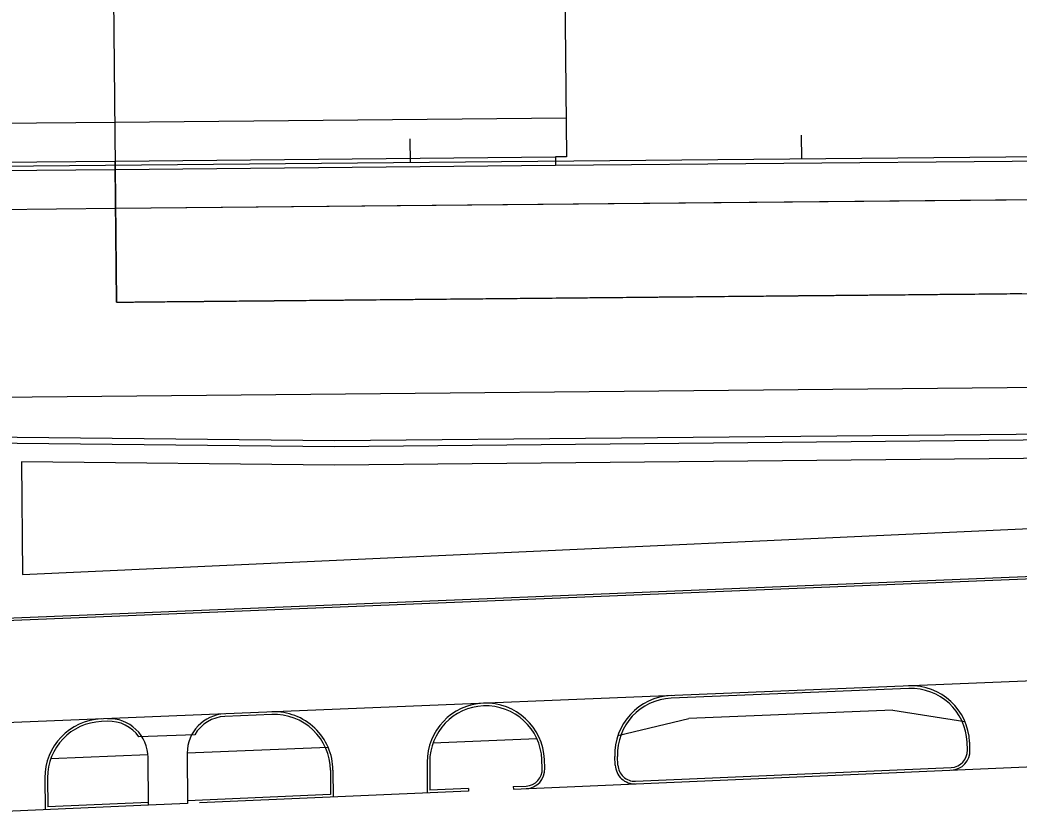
# Model space of a CAD drawing. Extents: x 2145147 to 2158018, y 137519 to 148068.
# Drawn here: x 2147708.3 to 2147963.5, y 142897.7 to 143101.2 of the extents above; entities that cross this region are included whole.
import ezdxf

# ---------------------------------------------------------------- set-up
doc = ezdxf.new("R2010")
doc.units = 0
doc.layers.add('EX_Align_1', color=7, linetype='Continuous')
doc.layers.add('PR_Phasing_Pavement_6', color=7, linetype='Continuous')

msp = doc.modelspace()

# ---------------------------------------------------------------- linework, layer by layer
at = {"layer": 'EX_Align_1'}
msp.add_line((2147507.95, 143061.92), (2148007.93, 143066.66), dxfattribs=at)
for points in [[(2147807.88, 143070.76), (2147807.94, 143064.76)], [(2147907.88, 143071.71), (2147907.93, 143065.71)]]:
    msp.add_lwpolyline(points, dxfattribs=at)
at = {"layer": 'PR_Phasing_Pavement_6'}
for p, q in [((2147731.93, 143136.55), (2147732.94, 143029.05)), ((2146353.97, 143061.98), (2147732.51, 143075.05)), ((2147468.57, 143062.61), (2147732.6, 143065.11)), ((2147732.6, 143065.11), (2147845.1, 143066.18)), ((2147732.62, 143062.99), (2147732.6, 143065.11)), ((2147845.1, 143066.18), (2147845.12, 143064.06)), ((2147468.59, 143060.49), (2147732.62, 143062.99)), ((2147732.94, 143029.05), (2147732.61, 143064.05)), ((2147732.62, 143062.99), (2147845.12, 143064.06)), ((2147732.72, 143053.05), (2148008.03, 143055.66)), ((2146054.2, 143037.14), (2147732.72, 143053.05)), ((2147732.94, 143029.05), (2148008.26, 143031.66)), ((2146653.08, 142994.81), (2148008.49, 143007.66)), ((2148110.32, 142964.83), (2147458.3, 142938.16)), ((2148110.35, 142964.17), (2147458.33, 142937.5)), ((2148111.41, 142938.19), (2147495.09, 142912.98)), ((2147935.33, 142930.32), (2147874.67, 142927.84)), ((2147931.23, 142924.82), (2147879.2, 142922.69)), ((2147931.23, 142924.82), (2147949.7, 142921.9)), ((2147772.67, 142923.67), (2147760.64, 142923.18)), ((2147861.03, 142918.27), (2147879.2, 142922.69)), ((2147730.65, 142921.95), (2147729.09, 142921.88)), ((2147752.95, 142918.52), (2147738.7, 142917.94)), ((2147840.37, 142917.43), (2147813.79, 142916.34)), ((2147787.05, 142915.25), (2147751.03, 142913.77)), ((2147950.31, 142914.63), (2147950.23, 142916.58)), ((2147950.98, 142914.66), (2147950.9, 142916.61)), ((2147741, 142913.36), (2147716.16, 142912.35)), ((2147841.71, 142909.9), (2147841.62, 142912.14)), ((2147842.38, 142909.93), (2147842.29, 142912.17)), ((2147860.36, 142910.74), (2147860.27, 142912.91)), ((2147861.03, 142910.76), (2147860.94, 142912.93)), ((2147787.59, 142909.43), (2147787.63, 142903.22)), ((2147788.26, 142909.44), (2147788.3, 142902.58)), ((2147812.3, 142911.46), (2147812.35, 142903.63)), ((2147812.97, 142911.47), (2147813.01, 142904.32)), ((2147834.35, 142904.59), (2147987.53, 142911.26)), ((2147865.55, 142906.61), (2147946.17, 142910.12)), ((2147714.67, 142907.47), (2147714.72, 142899.38)), ((2147715.34, 142907.47), (2147715.39, 142900.07)), ((2147822.87, 142904.75), (2147813.01, 142904.32)), ((2147822.87, 142904.75), (2147822.88, 142904.09)), ((2147834.32, 142905.25), (2147837.57, 142905.39)), ((2147834.32, 142905.25), (2147834.35, 142904.59)), ((2147787.63, 142903.22), (2147751.1, 142901.63)), ((2147822.88, 142904.09), (2147754.19, 142901.1)), ((2147741.11, 142900.53), (2147676.94, 142897.73)), ((2147741.1, 142901.19), (2147715.39, 142900.07))]:
    msp.add_line(p, q, dxfattribs=at)
for points in [[(2147847.44, 143117.64), (2147847.93, 143066.21), (2147845.1, 143066.19)], [(2147732.51, 143075.05), (2147847.83, 143076.14)], [(2147845.12, 143064.06), (2147961.75, 143065.12), (2148279.22, 143068.09), (2148468.3, 143070.01), (2148613.88, 143071.11)], [(2147732.72, 143053.05), (2148613.96, 143061.41)], [(2147732.94, 143029.05), (2147733.27, 143029.06), (2147733.57, 143029.06), (2147734.27, 143029.07), (2147734.93, 143029.07), (2147735.27, 143029.08), (2147736.27, 143029.08), (2147736.3, 143029.09), (2147737.27, 143029.09), (2147737.67, 143029.1), (2147738.27, 143029.1), (2147739.03, 143029.11), (2147739.27, 143029.11), (2147740.27, 143029.12), (2147740.4, 143029.12), (2147741.27, 143029.13), (2147741.77, 143029.14), (2147742.27, 143029.14), (2147743.13, 143029.15), (2147743.27, 143029.15), (2147744.27, 143029.16), (2147744.5, 143029.16), (2147745.27, 143029.17), (2147745.87, 143029.18), (2147746.27, 143029.18), (2147747.23, 143029.19), (2147747.27, 143029.19), (2147748.27, 143029.2), (2147748.6, 143029.2), (2147749.27, 143029.21), (2147749.97, 143029.21), (2147750.27, 143029.22), (2147751.27, 143029.23), (2147751.33, 143029.23), (2147752.27, 143029.24), (2147752.7, 143029.24), (2147753.27, 143029.25), (2147754.07, 143029.25), (2147754.27, 143029.26), (2147755.27, 143029.26), (2147755.43, 143029.27), (2147756.27, 143029.27), (2147756.8, 143029.28), (2147757.27, 143029.28), (2147758.17, 143029.29), (2147758.27, 143029.29), (2147759.27, 143029.3), (2147759.53, 143029.31), (2147760.27, 143029.31), (2147760.9, 143029.32), (2147761.27, 143029.32), (2147762.27, 143029.33), (2147762.27, 143029.33), (2147763.27, 143029.34), (2147763.63, 143029.34), (2147764.27, 143029.35), (2147765, 143029.36), (2147765.27, 143029.36), (2147766.27, 143029.37), (2147766.37, 143029.37), (2147767.27, 143029.38), (2147767.73, 143029.38), (2147768.27, 143029.39), (2147769.1, 143029.4), (2147769.27, 143029.4), (2147770.27, 143029.41), (2147770.47, 143029.41), (2147771.27, 143029.42), (2147771.83, 143029.42), (2147772.27, 143029.43), (2147773.2, 143029.43), (2147773.27, 143029.44), (2147774.27, 143029.45), (2147774.57, 143029.45), (2147775.27, 143029.45), (2147775.93, 143029.46), (2147776.27, 143029.46), (2147777.27, 143029.47), (2147777.3, 143029.47), (2147778.27, 143029.48), (2147778.67, 143029.49), (2147779.27, 143029.49), (2147780.03, 143029.5), (2147780.27, 143029.5), (2147781.27, 143029.51), (2147781.4, 143029.51), (2147782.27, 143029.52), (2147782.77, 143029.53), (2147783.27, 143029.53), (2147784.13, 143029.54), (2147784.27, 143029.54), (2147785.27, 143029.55), (2147785.5, 143029.55), (2147786.27, 143029.56), (2147786.87, 143029.56), (2147787.27, 143029.57), (2147788.23, 143029.58), (2147788.27, 143029.58), (2147789.27, 143029.59), (2147789.6, 143029.59), (2147790.27, 143029.6), (2147790.97, 143029.6), (2147791.27, 143029.61), (2147792.27, 143029.62), (2147792.33, 143029.62), (2147793.27, 143029.63), (2147793.7, 143029.63), (2147794.27, 143029.63), (2147795.07, 143029.64), (2147795.27, 143029.64), (2147796.27, 143029.65), (2147796.43, 143029.66), (2147797.27, 143029.66), (2147797.8, 143029.67), (2147798.27, 143029.67), (2147799.17, 143029.68), (2147799.27, 143029.68), (2147800.27, 143029.69), (2147800.53, 143029.69), (2147801.27, 143029.7), (2147801.9, 143029.71), (2147802.27, 143029.71), (2147803.27, 143029.72), (2147803.27, 143029.72), (2147804.27, 143029.73), (2147804.63, 143029.73), (2147805.27, 143029.74), (2147806, 143029.75), (2147806.27, 143029.75), (2147807.27, 143029.76), (2147807.37, 143029.76), (2147808.27, 143029.77), (2147808.73, 143029.77), (2147809.27, 143029.78), (2147810.1, 143029.78), (2147810.27, 143029.79), (2147811.27, 143029.8), (2147811.47, 143029.8), (2147812.27, 143029.81), (2147812.83, 143029.81), (2147813.27, 143029.81), (2147814.2, 143029.82), (2147814.27, 143029.82), (2147815.27, 143029.83), (2147815.57, 143029.84), (2147816.27, 143029.84), (2147816.93, 143029.85), (2147817.27, 143029.85), (2147818.27, 143029.86), (2147818.3, 143029.86), (2147819.27, 143029.87), (2147819.67, 143029.88), (2147820.27, 143029.88), (2147821.03, 143029.89), (2147821.27, 143029.89), (2147822.27, 143029.9), (2147822.4, 143029.9), (2147823.27, 143029.91), (2147823.77, 143029.91), (2147824.27, 143029.92), (2147825.13, 143029.93), (2147825.27, 143029.93), (2147826.27, 143029.94), (2147826.5, 143029.94), (2147827.27, 143029.95), (2147827.87, 143029.95), (2147828.27, 143029.96), (2147829.23, 143029.97), (2147829.27, 143029.97), (2147830.27, 143029.98), (2147830.6, 143029.98), (2147831.27, 143029.99), (2147831.97, 143029.99), (2147832.27, 143029.99), (2147833.27, 143030), (2147833.33, 143030), (2147834.27, 143030.01), (2147834.7, 143030.02), (2147835.27, 143030.02), (2147836.07, 143030.03), (2147836.27, 143030.03), (2147837.27, 143030.04), (2147837.43, 143030.04), (2147838.27, 143030.05), (2147838.8, 143030.06), (2147839.27, 143030.06), (2147840.17, 143030.07), (2147840.27, 143030.07), (2147841.27, 143030.08), (2147841.53, 143030.08), (2147842.27, 143030.09), (2147842.9, 143030.1), (2147843.27, 143030.1), (2147844.27, 143030.11), (2147844.27, 143030.11), (2147845.27, 143030.12), (2147845.63, 143030.12), (2147846.27, 143030.13), (2147847, 143030.13), (2147847.27, 143030.14), (2147848.27, 143030.15), (2147848.37, 143030.15), (2147849.27, 143030.16), (2147849.73, 143030.16), (2147850.27, 143030.17), (2147851.1, 143030.17), (2147851.27, 143030.17), (2147852.27, 143030.18), (2147852.47, 143030.19), (2147853.27, 143030.19), (2147853.83, 143030.2), (2147854.27, 143030.2), (2147855.2, 143030.21), (2147855.27, 143030.21), (2147856.27, 143030.22), (2147856.57, 143030.23), (2147857.27, 143030.23), (2147857.93, 143030.24), (2147858.27, 143030.24), (2147859.27, 143030.25), (2147859.3, 143030.25), (2147860.27, 143030.26), (2147860.67, 143030.26), (2147861.27, 143030.27), (2147862.03, 143030.28), (2147862.27, 143030.28), (2147863.27, 143030.29), (2147863.4, 143030.29), (2147864.27, 143030.3), (2147864.77, 143030.3), (2147865.27, 143030.31), (2147866.13, 143030.32), (2147866.27, 143030.32), (2147867.27, 143030.33), (2147867.5, 143030.33), (2147868.27, 143030.34), (2147868.87, 143030.34), (2147869.27, 143030.35), (2147870.23, 143030.35), (2147870.27, 143030.36), (2147871.27, 143030.36), (2147871.6, 143030.37), (2147872.27, 143030.37), (2147872.96, 143030.38), (2147873.27, 143030.38), (2147874.27, 143030.39), (2147874.33, 143030.39), (2147875.27, 143030.4), (2147875.7, 143030.41), (2147876.27, 143030.41), (2147877.06, 143030.42), (2147877.27, 143030.42), (2147878.27, 143030.43), (2147878.43, 143030.43), (2147879.27, 143030.44), (2147879.8, 143030.45), (2147880.27, 143030.45), (2147881.16, 143030.46), (2147881.27, 143030.46), (2147882.27, 143030.47), (2147882.53, 143030.47), (2147883.27, 143030.48), (2147883.9, 143030.48), (2147884.27, 143030.49), (2147885.26, 143030.5), (2147885.27, 143030.5), (2147886.27, 143030.51), (2147886.63, 143030.51), (2147887.27, 143030.52), (2147888, 143030.52), (2147888.27, 143030.53), (2147889.27, 143030.54), (2147889.36, 143030.54), (2147890.27, 143030.54), (2147890.73, 143030.55), (2147891.27, 143030.55), (2147892.1, 143030.56), (2147892.27, 143030.56), (2147893.27, 143030.57), (2147893.46, 143030.57), (2147894.27, 143030.58), (2147894.83, 143030.59), (2147895.27, 143030.59), (2147896.2, 143030.6), (2147896.27, 143030.6), (2147897.27, 143030.61), (2147897.56, 143030.61), (2147898.27, 143030.62), (2147898.93, 143030.63), (2147899.27, 143030.63), (2147900.27, 143030.64), (2147900.3, 143030.64), (2147901.27, 143030.65), (2147901.66, 143030.65), (2147902.27, 143030.66), (2147903.03, 143030.67), (2147903.27, 143030.67), (2147904.27, 143030.68), (2147904.4, 143030.68), (2147905.27, 143030.69), (2147905.76, 143030.69), (2147906.27, 143030.7), (2147907.13, 143030.7), (2147907.27, 143030.71), (2147908.27, 143030.72), (2147908.5, 143030.72), (2147909.27, 143030.72), (2147909.86, 143030.73), (2147910.27, 143030.73), (2147911.23, 143030.74), (2147911.27, 143030.74), (2147912.27, 143030.75), (2147912.6, 143030.76), (2147913.27, 143030.76), (2147913.96, 143030.77), (2147914.27, 143030.77), (2147915.27, 143030.78), (2147915.33, 143030.78), (2147916.27, 143030.79), (2147916.7, 143030.8), (2147917.27, 143030.8), (2147918.06, 143030.81), (2147918.27, 143030.81), (2147919.27, 143030.82), (2147919.43, 143030.82), (2147920.27, 143030.83), (2147920.8, 143030.83), (2147921.27, 143030.84), (2147922.16, 143030.85), (2147922.27, 143030.85), (2147923.27, 143030.86), (2147923.53, 143030.86), (2147924.27, 143030.87), (2147924.9, 143030.87), (2147925.27, 143030.88), (2147926.26, 143030.89), (2147926.27, 143030.89), (2147927.27, 143030.9), (2147927.63, 143030.9), (2147928.27, 143030.9), (2147929, 143030.91), (2147929.27, 143030.91), (2147930.27, 143030.92), (2147930.36, 143030.92), (2147931.27, 143030.93), (2147931.73, 143030.94), (2147932.27, 143030.94), (2147933.1, 143030.95), (2147933.27, 143030.95), (2147934.27, 143030.96), (2147934.46, 143030.96), (2147935.27, 143030.97), (2147935.83, 143030.98), (2147936.27, 143030.98), (2147937.2, 143030.99), (2147937.27, 143030.99), (2147938.27, 143031), (2147938.56, 143031), (2147939.27, 143031.01), (2147939.93, 143031.02), (2147940.27, 143031.02), (2147941.27, 143031.03), (2147941.3, 143031.03), (2147942.27, 143031.04), (2147942.66, 143031.04), (2147943.27, 143031.05), (2147944.03, 143031.05), (2147944.26, 143031.06), (2147945.26, 143031.07), (2147945.4, 143031.07), (2147946.26, 143031.08), (2147946.76, 143031.08), (2147947.26, 143031.09), (2147948.13, 143031.09), (2147948.26, 143031.09), (2147949.26, 143031.1), (2147949.5, 143031.11), (2147950.26, 143031.11), (2147950.86, 143031.12), (2147951.26, 143031.12), (2147952.23, 143031.13), (2147952.26, 143031.13), (2147953.26, 143031.14), (2147953.6, 143031.15), (2147954.26, 143031.15), (2147954.96, 143031.16), (2147955.26, 143031.16), (2147956.26, 143031.17), (2147956.33, 143031.17), (2147957.26, 143031.18), (2147957.7, 143031.18), (2147958.26, 143031.19), (2147959.06, 143031.2), (2147959.26, 143031.2), (2147960.26, 143031.21), (2147960.43, 143031.21), (2147961.26, 143031.22), (2147961.8, 143031.22), (2147962.26, 143031.23), (2147963.16, 143031.24), (2147963.26, 143031.24), (2147964.26, 143031.25)], [(2148008.6, 142995.67), (2147788.63, 142993.58), (2147488.59, 142996.74), (2147268.57, 142994.65), (2146968.64, 142985.81), (2146955.12, 142985.68), (2146653.19, 142982.82)], [(2148008.62, 142994.17), (2147788.63, 142992.08), (2147488.58, 142995.24), (2147486.65, 142995.22)], [(2148008.66, 142989.5), (2147788.63, 142987.41), (2147708.66, 142988.25), (2147708.93, 142959.43), (2148055.75, 142975.33), (2148108.42, 142977.53), (2148209.49, 142977.67), (2148209.49, 142977.67), (2148209.71, 142986)], [(2147751.03, 142913.79), (2147751.1, 142900.96), (2147741.11, 142900.53), (2147741.03, 142912.68)]]:
    msp.add_lwpolyline(points, dxfattribs=at)
for centre, radius, start, end in [((2147935.91, 142916), 15, 2.3423, 92.3423), ((2147935.91, 142916), 14.33, 2.3423, 92.3423), ((2147875.26, 142913.52), 15, 92.3423, 182.3423), ((2147875.26, 142913.52), 14.33, 92.3423, 182.3423), ((2147827.3, 142911.56), 15, 92.3423, 180.3551), ((2147827.3, 142911.56), 14.33, 92.3423, 180.3551), ((2147827.3, 142911.56), 15, 2.3423, 92.3423), ((2147827.3, 142911.56), 14.33, 2.3423, 92.3423), ((2147729.67, 142907.56), 15, 92.3423, 180.3551), ((2147731.03, 142912.62), 10, 0.3551, 92.3423), ((2147761.02, 142913.85), 10, 92.3423, 180.3551), ((2147761.02, 142913.85), 9.33, 92.3423, 149.9499), ((2147773.26, 142909.35), 15, 0.3551, 92.3423), ((2147773.26, 142909.35), 14.33, 0.3551, 92.3423), ((2147729.67, 142907.56), 14.33, 92.3423, 180.3551), ((2147731.03, 142912.62), 9.33, 34.7347, 92.3423), ((2147945.98, 142914.45), 4.33, 272.493, 2.3423), ((2147945.98, 142914.45), 5, 272.493, 2.3423), ((2147837.38, 142909.72), 4.33, 272.493, 2.3423), ((2147837.38, 142909.72), 5, 272.493, 2.3423), ((2147865.36, 142910.94), 5, 182.3423, 272.493), ((2147865.36, 142910.94), 4.33, 182.3423, 272.493)]:
    msp.add_arc(centre, radius, start, end, dxfattribs=at)

doc.saveas('drawing.dxf')
